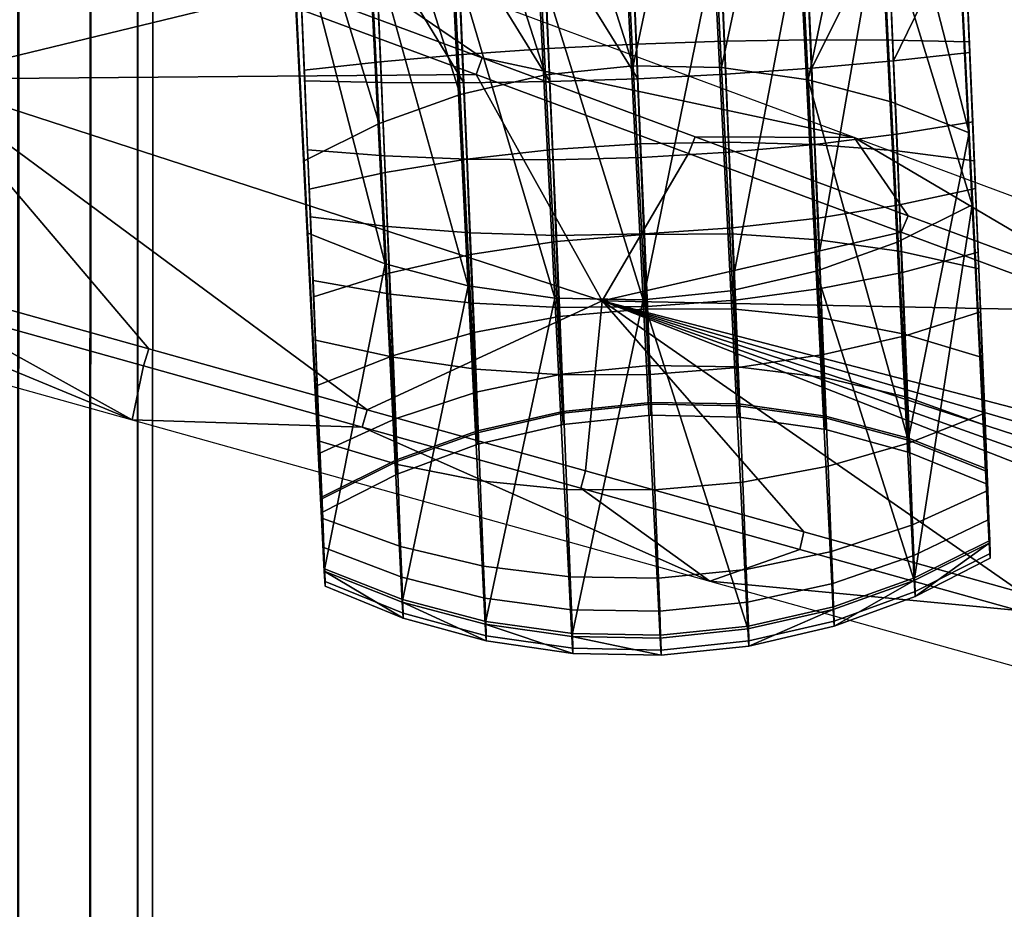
# Model space of a CAD drawing. Header units: millimetres. Extents: x -347 to 347, y -351 to 327.
# Tile 636 of 656: x 242 to 296, y -122 to -74. Entities that reach past the tile are written whole.
import ezdxf

# ---------------------------------------------------------------- set-up
doc = ezdxf.new("R2010")
doc.units = ezdxf.units.MM
doc.header["$MEASUREMENT"] = 0
for name, color, linetype in [('kolecka', 250, 'Continuous'), ('podnoz', 7, 'Continuous'), ('podrucky', 7, 'Continuous'), ('ram', 7, 'Continuous')]:
    doc.layers.add(name, color=color, linetype=linetype)

msp = doc.modelspace()

# ---------------------------------------------------------------- meshes
at = {"layer": 'kolecka'}
mesh = msp.add_polyface(dxfattribs=at)
corners = [(297.408, -112.737, 24.733), (297.408, -108.706, 15), (297.408, -111.203, 19.667), (297.408, -113.258, 30), (297.408, -112.778, 35.059), (297.408, -101.08, 7.433), (297.408, -91.316, 3.478), (297.408, -96.196, 4.895), (25, -346.98, 24.733), (25, -345.446, 19.667), (25, -342.949, 15), (25, -347.501, 30), (25, -347.021, 35.059), (25, -335.323, 7.433), (25, -330.439, 4.895), (25, -325.559, 3.478), (25, -339.593, 10.907), (25, -325.767, 56.48), (25, -305.5, 7.551), (25, -343.067, 44.823), (25, -345.604, 39.939), (25, -335.5, 52.449), (25, -339.593, 49.092), (25, -330.833, 54.946), (25, -320.5, 57.001), (25, -315.441, 56.521), (25, -315.233, 3.519), (25, -310.167, 5.054), (25, -297.934, 15.177), (25, -293.979, 24.941), (25, -295.395, 20.061), (25, -301.408, 10.907), (25, -294.02, 35.267), (25, -305.677, 52.567), (25, -298.051, 45), (25, -301.407, 49.093), (25, -310.561, 55.104), (25, -295.554, 40.333), (25, -293.499, 30), (25, -320.5, 3)]
mesh.append_faces([[corners[k] for k in face] for face in [(0, 1, 2, 2), (3, 4, 0, 0), (5, 1, 0, 0), (5, 6, 7, 7), (4, 5, 0, 0), (8, 9, 10, 10), (11, 8, 12, 12), (13, 8, 10, 10), (13, 14, 15, 15), (12, 8, 13, 13), (13, 10, 16, 16), (17, 13, 18, 18), (19, 20, 12, 12), (19, 21, 22, 22), (21, 19, 12, 12), (17, 23, 21, 21), (13, 21, 12, 12), (13, 17, 21, 21), (24, 17, 25, 25), (15, 26, 13, 13), (18, 13, 26, 26), (26, 27, 18, 18), (18, 25, 17, 17), (18, 28, 29, 29), (28, 30, 29, 29), (31, 28, 18, 18), (18, 29, 32, 32), (33, 34, 35, 35), (33, 36, 25, 25), (18, 33, 25, 25), (18, 34, 33, 33), (32, 37, 34, 34), (18, 32, 34, 34), (32, 29, 38, 38), (39, 26, 15, 15)]])
at = {"layer": 'podnoz'}
mesh = msp.add_polyface(dxfattribs=at)
corners = [(209.754, -54.429, 137.546), (209.53, -55.375, 138.45), (221.023, -59.646, 134.512), (221.271, -58.707, 133.604), (232.517, -63.916, 130.572), (232.786, -62.984, 129.661), (244.3, -67.26, 125.715), (244.009, -68.186, 126.63), (255.501, -72.455, 122.687), (255.815, -71.537, 121.769), (209.53, -55.375, 138.45), (199.975, -64.976, 140.531), (221.023, -59.646, 134.512), (232.517, -63.916, 130.572), (236.892, -76.971, 128.008), (255.501, -72.455, 122.687), (244.009, -68.186, 126.63), (266.994, -76.724, 118.742), (273.808, -88.966, 115.486), (232.786, -62.984, 129.661), (223.312, -56.287, 103.999), (221.271, -58.707, 133.604), (257.035, -68.824, 95.567), (244.3, -67.26, 125.715), (209.754, -54.429, 137.546), (192.362, -44.782, 111.435), (255.815, -71.537, 121.769), (201.688, -79.257, 137.546), (213.519, -82.565, 133.604), (213.871, -81.66, 134.512), (202.062, -78.359, 138.45), (225.349, -85.873, 129.661), (225.679, -84.961, 130.572), (237.178, -89.181, 125.715), (249.007, -92.489, 121.769), (249.293, -91.563, 122.687), (237.486, -88.262, 126.63), (260.836, -95.797, 117.822), (261.1, -94.864, 118.742), (202.062, -78.359, 138.45), (213.871, -81.66, 134.512), (225.679, -84.961, 130.572), (237.486, -88.262, 126.63), (249.293, -91.563, 122.687), (261.1, -94.864, 118.742), (225.349, -85.873, 129.661), (213.519, -82.565, 133.604), (213.748, -85.722, 103.999), (248.399, -95.401, 95.567), (237.178, -89.181, 125.715), (201.688, -79.257, 137.546), (249.007, -92.489, 121.769), (260.836, -95.797, 117.822)]
mesh.append_faces([[corners[k] for k in face] for face in [(0, 1, 2, 3), (3, 2, 4, 5), (6, 7, 8, 9), (5, 4, 7, 6), (10, 11, 12, 12), (11, 13, 12, 12), (14, 15, 16, 16), (15, 14, 17, 17), (11, 14, 13, 13), (13, 14, 16, 16), (18, 17, 14, 14), (19, 20, 21, 21), (22, 19, 23, 23), (21, 20, 24, 24), (25, 24, 20, 20), (22, 23, 26, 26), (20, 19, 22, 22), (27, 28, 29, 30), (28, 31, 32, 29), (33, 34, 35, 36), (34, 37, 38, 35), (31, 33, 36, 32), (39, 40, 11, 11), (11, 40, 41, 41), (14, 42, 43, 43), (43, 44, 14, 14), (11, 41, 14, 14), (41, 42, 14, 14), (45, 46, 47, 47), (48, 49, 45, 45), (46, 50, 47, 47), (48, 51, 49, 49), (48, 52, 51, 51), (47, 48, 45, 45)]])
mesh = msp.add_polyface(dxfattribs=at)
corners = [(255.815, -71.537, 121.769), (255.501, -72.455, 122.687), (266.994, -76.724, 118.742), (267.329, -75.814, 117.822), (278.843, -80.091, 113.874), (278.486, -80.992, 114.798), (289.978, -85.26, 110.852), (290.357, -84.367, 109.927), (301.47, -89.529, 106.908), (301.872, -88.643, 105.979), (273.808, -88.966, 115.486), (289.978, -85.26, 110.852), (278.486, -80.992, 114.798), (301.47, -89.529, 106.908), (311.433, -98.754, 102.963), (311.081, -99.858, 102.963), (310.725, -100.961, 102.963), (266.994, -76.724, 118.742), (267.329, -75.814, 117.822), (278.843, -80.091, 113.874), (287.434, -80.124, 87.672), (290.357, -84.367, 109.927), (301.872, -88.643, 105.979), (257.035, -68.824, 95.567), (315.275, -90.475, 80.197), (255.815, -71.537, 121.769), (272.665, -99.105, 113.874), (284.494, -102.413, 109.927), (284.712, -101.467, 110.852), (272.906, -98.166, 114.798), (296.323, -105.722, 105.979), (296.518, -104.769, 106.908), (260.836, -95.797, 117.822), (261.1, -94.864, 118.742), (308.324, -108.071, 102.963), (308.151, -109.03, 102.032), (236.892, -76.971, 128.008), (261.1, -94.864, 118.742), (272.906, -98.166, 114.798), (284.712, -101.467, 110.852), (296.518, -104.769, 106.908), (309.261, -105.361, 102.963), (310.001, -103.162, 102.963), (310.365, -102.062, 102.963), (260.836, -95.797, 117.822), (279.635, -104.127, 87.672), (272.665, -99.105, 113.874), (284.494, -102.413, 109.927), (296.323, -105.722, 105.979), (308.531, -109.573, 98.816), (308.151, -109.03, 102.032), (248.399, -95.401, 95.567), (308.243, -112.119, 80.197)]
mesh.append_faces([[corners[k] for k in face] for face in [(0, 1, 2, 3), (4, 5, 6, 7), (7, 6, 8, 9), (3, 2, 5, 4), (10, 11, 12, 12), (13, 11, 10, 10), (10, 14, 13, 13), (10, 15, 14, 14), (10, 16, 15, 15), (10, 12, 17, 17), (18, 19, 20, 20), (21, 20, 19, 19), (22, 20, 21, 21), (18, 20, 23, 23), (24, 20, 22, 22), (23, 25, 18, 18), (26, 27, 28, 29), (27, 30, 31, 28), (32, 26, 29, 33), (34, 31, 30, 35), (10, 36, 37, 37), (10, 38, 39, 39), (40, 10, 39, 39), (41, 42, 40, 40), (10, 40, 42, 42), (10, 42, 43, 43), (10, 43, 16, 16), (10, 37, 38, 38), (44, 45, 46, 46), (47, 46, 45, 45), (48, 47, 45, 45), (49, 50, 48, 48), (44, 51, 45, 45), (52, 48, 45, 45)]])
at = {"layer": 'podrucky'}
mesh = msp.add_polyface(dxfattribs=at)
corners = [(256.78, -63.635, 480.818), (256.872, -65.626, 485.005), (256.623, -59.852, 482.266), (256.712, -61.79, 486.173), (256.775, -63.097, 490.335), (256.938, -66.992, 489.435), (257.858, -85.292, 568.831), (257.729, -77.059, 687.087), (257.416, -69.653, 687.301), (257.423, -70.001, 683.317), (270.019, -63.664, 474.167), (269.854, -59.951, 470.131), (274.621, -59.952, 469.905), (274.786, -63.696, 473.974), (265.342, -63.171, 474.721), (265.181, -59.548, 470.783), (270.156, -66.726, 478.717), (274.925, -66.784, 478.561), (265.476, -66.159, 479.16), (260.988, -65.112, 479.871), (260.859, -62.244, 475.61), (270.26, -68.979, 483.453), (275.03, -69.054, 483.337), (265.578, -68.357, 483.782), (261.085, -67.221, 484.306), (270.335, -70.524, 488.466), (275.105, -70.612, 488.39), (265.65, -69.864, 488.672), (256.78, -63.635, 480.818), (256.872, -65.626, 485.005), (256.658, -60.928, 476.796), (261.155, -68.668, 489), (256.938, -66.992, 489.435), (262.076, -86.968, 568.396), (270.988, -77.107, 691.22), (270.634, -68.728, 691.463), (265.987, -69.001, 690.596), (261.552, -69.312, 689.188), (266.332, -77.177, 690.359), (257.729, -77.059, 687.087), (261.884, -77.159, 688.961), (257.416, -69.653, 687.301), (260.779, -59.852, 486.876), (256.775, -63.097, 490.335), (260.837, -61.071, 490.755), (256.712, -61.79, 486.173), (275.496, -76.256, 570.709), (274.576, -57.956, 491.313), (269.83, -58.447, 491.255), (270.75, -76.747, 570.651), (265.217, -59.5, 491.066), (266.137, -77.8, 570.462), (261.758, -79.371, 570.151), (275.416, -69.632, 678.8), (275.646, -75.072, 678.643), (270.889, -75.316, 678.946), (270.657, -69.808, 679.106), (266.248, -75.639, 679.825), (266.006, -69.928, 679.99), (261.822, -76.032, 681.239), (261.566, -69.992, 681.414), (257.697, -76.482, 683.129), (257.423, -70.001, 683.317)]
mesh.append_faces([[corners[k] for k in face] for face in [(0, 1, 2, 2), (2, 1, 3, 3), (4, 3, 5, 5), (1, 5, 3, 3), (6, 4, 5, 5), (7, 8, 9, 9), (10, 11, 12, 13), (14, 15, 11, 10), (16, 10, 13, 17), (18, 14, 10, 16), (19, 20, 14, 18), (21, 16, 17, 22), (23, 18, 16, 21), (24, 19, 18, 23), (25, 22, 26, 26), (27, 23, 21, 21), (28, 19, 24, 29), (19, 28, 30, 20), (24, 23, 31, 31), (25, 27, 21, 21), (27, 31, 23, 23), (24, 31, 32, 32), (24, 32, 29, 29), (25, 21, 22, 22), (31, 33, 32, 32), (34, 35, 36, 36), (37, 38, 36, 36), (39, 40, 37, 41), (42, 43, 44, 44), (42, 45, 43, 43), (46, 47, 48, 48), (49, 48, 50, 50), (51, 50, 44, 44), (52, 44, 43, 43), (50, 51, 49, 49), (48, 49, 46, 46), (53, 54, 55, 56), (56, 55, 57, 58), (59, 60, 58, 57), (61, 62, 60, 59)]])
mesh = msp.add_polyface(dxfattribs=at)
corners = [(292.748, -62.114, 480.752), (292.591, -58.332, 482.199), (292.84, -64.105, 484.938), (292.68, -60.269, 486.107), (292.743, -61.577, 490.268), (292.906, -65.471, 489.369), (293.826, -83.771, 568.765), (293.384, -68.132, 687.235), (293.697, -75.539, 687.02), (293.391, -68.48, 683.25), (293.665, -74.961, 683.062), (274.786, -63.696, 473.974), (274.621, -59.952, 469.905), (279.371, -59.548, 470.113), (279.535, -63.261, 474.149), (284.29, -65.363, 479.126), (284.156, -62.375, 474.686), (288.547, -61.073, 475.559), (288.677, -63.941, 479.82), (279.673, -66.324, 478.7), (274.925, -66.784, 478.561), (284.392, -67.561, 483.747), (288.774, -66.05, 484.255), (279.777, -68.576, 483.436), (275.03, -69.054, 483.337), (292.626, -59.407, 476.73), (292.748, -62.114, 480.752), (292.84, -64.105, 484.938), (284.464, -69.069, 488.637), (279.852, -70.121, 488.448), (288.844, -67.497, 488.949), (292.906, -65.471, 489.369), (275.105, -70.612, 488.39), (285.385, -87.369, 568.033), (293.384, -68.132, 687.235), (289.241, -68.141, 689.137), (289.572, -75.988, 688.91), (284.801, -68.205, 690.561), (285.146, -76.381, 690.324), (275.749, -76.949, 691.506), (280.504, -76.705, 691.203), (280.15, -68.325, 691.446), (275.392, -68.501, 691.751), (270.634, -68.728, 691.463), (288.526, -59.9, 490.703), (293.664, -79.877, 569.664), (292.743, -61.577, 490.268), (279.346, -58.045, 491.237), (280.267, -76.345, 570.634), (284.031, -58.704, 491.031), (284.951, -77.004, 570.427), (274.576, -57.956, 491.313), (275.496, -76.256, 570.709), (285.062, -74.844, 679.79), (284.82, -69.132, 679.956), (289.255, -68.821, 681.363), (289.51, -74.861, 681.188), (293.391, -68.48, 683.25), (293.665, -74.961, 683.062), (280.406, -74.913, 678.928), (280.173, -69.405, 679.088), (275.646, -75.072, 678.643), (275.416, -69.632, 678.8), (289.446, -78.2, 570.099)]
mesh.append_faces([[corners[k] for k in face] for face in [(0, 1, 2, 2), (1, 3, 2, 2), (4, 5, 3, 3), (2, 3, 5, 5), (6, 5, 4, 4), (7, 8, 9, 9), (8, 10, 9, 9), (11, 12, 13, 14), (15, 16, 17, 18), (19, 14, 16, 15), (20, 11, 14, 19), (21, 15, 18, 22), (23, 19, 15, 21), (24, 20, 19, 23), (17, 25, 26, 18), (27, 22, 18, 26), (28, 23, 21, 21), (29, 24, 23, 23), (22, 30, 21, 21), (22, 27, 31, 31), (22, 31, 30, 30), (24, 29, 32, 32), (23, 28, 29, 29), (21, 30, 28, 28), (33, 28, 30, 30), (34, 35, 36, 36), (35, 37, 38, 38), (39, 40, 41, 42), (40, 38, 37, 41), (43, 39, 42, 42), (44, 45, 46, 46), (47, 48, 49, 49), (49, 50, 44, 44), (51, 52, 47, 47), (47, 52, 48, 48), (49, 48, 50, 50), (53, 54, 55, 56), (56, 55, 57, 58), (59, 60, 54, 53), (61, 62, 60, 59), (50, 63, 44, 44)]])
mesh = msp.add_polyface(dxfattribs=at)
corners = [(292.743, -61.577, 490.268), (293.664, -79.877, 569.664), (293.826, -83.771, 568.765), (293.665, -74.961, 683.062), (293.697, -75.539, 687.02), (293.853, -79.276, 686.243), (294.004, -82.894, 685.026), (294.146, -86.341, 683.385), (293.934, -81.397, 681.317), (294.175, -87.237, 678.097), (288.844, -67.497, 488.949), (292.906, -65.471, 489.369), (293.826, -83.771, 568.765), (279.852, -70.121, 488.448), (284.464, -69.069, 488.637), (280.772, -88.421, 567.844), (285.385, -87.369, 568.033), (276.026, -88.912, 567.786), (275.105, -70.612, 488.39), (270.335, -70.524, 488.466), (285.485, -84.5, 688.123), (285.643, -88.305, 686.312), (290.049, -87.433, 685.059), (289.897, -83.781, 686.797), (280.852, -85.026, 688.946), (281.014, -88.926, 687.09), (276.099, -85.338, 689.231), (276.262, -89.27, 687.36), (285.319, -80.506, 689.466), (289.738, -79.948, 688.086), (280.682, -80.932, 690.323), (275.927, -81.211, 690.619), (285.146, -76.381, 690.324), (289.572, -75.988, 688.91), (280.504, -76.705, 691.203), (275.749, -76.949, 691.506), (293.853, -79.276, 686.243), (294.004, -82.894, 685.026), (293.697, -75.539, 687.02), (294.146, -86.341, 683.385), (289.241, -68.141, 689.137), (293.384, -68.132, 687.235), (275.496, -76.256, 570.709), (276.417, -94.556, 650.105), (281.187, -94.645, 650.03), (280.267, -76.345, 570.634), (285.872, -95.304, 649.823), (284.951, -77.004, 570.427), (285.299, -80.516, 678.252), (289.761, -80.86, 679.561), (289.985, -86.304, 676.56), (285.511, -85.663, 675.414), (280.635, -80.383, 677.445), (280.839, -85.347, 674.709), (275.871, -80.473, 677.178), (276.073, -85.375, 674.476), (285.062, -74.844, 679.79), (289.51, -74.861, 681.188), (280.406, -74.913, 678.928), (275.646, -75.072, 678.643), (293.934, -81.397, 681.317), (294.175, -87.237, 678.097), (293.665, -74.961, 683.062), (293.664, -79.877, 569.664), (288.526, -59.9, 490.703), (289.446, -78.2, 570.099), (290.367, -96.5, 649.496), (289.764, -85.797, 568.345)]
mesh.append_faces([[corners[k] for k in face] for face in [(0, 1, 2, 2), (3, 4, 5, 5), (6, 7, 8, 8), (9, 8, 7, 7), (8, 5, 6, 6), (3, 5, 8, 8), (10, 11, 12, 12), (13, 14, 15, 15), (16, 15, 14, 14), (17, 18, 13, 13), (19, 18, 17, 17), (17, 13, 15, 15), (20, 21, 22, 23), (24, 25, 21, 20), (26, 27, 25, 24), (28, 20, 23, 29), (30, 24, 20, 28), (31, 26, 24, 30), (32, 28, 29, 33), (34, 30, 28, 32), (35, 31, 30, 34), (36, 29, 23, 37), (38, 33, 29, 36), (37, 23, 22, 39), (33, 40, 32, 32), (38, 41, 33, 33), (42, 43, 44, 45), (45, 44, 46, 47), (48, 49, 50, 51), (52, 48, 51, 53), (54, 52, 53, 55), (56, 57, 49, 48), (58, 56, 48, 52), (59, 58, 52, 54), (60, 61, 50, 49), (62, 60, 49, 57), (63, 64, 65, 65), (47, 66, 65, 65), (10, 12, 67, 67), (10, 67, 16, 16)]])
mesh = msp.add_polyface(dxfattribs=at)
corners = [(256.775, -63.097, 490.335), (257.858, -85.292, 568.831), (257.696, -81.398, 569.731), (258.207, -88.758, 678.164), (258.179, -87.862, 683.452), (257.966, -82.918, 681.383), (257.697, -76.482, 683.129), (257.729, -77.059, 687.087), (257.423, -70.001, 683.317), (257.885, -80.797, 686.309), (258.036, -84.415, 685.092), (270.335, -70.524, 488.466), (271.255, -88.823, 567.862), (265.65, -69.864, 488.672), (266.571, -88.164, 568.068), (261.155, -68.668, 489), (276.026, -88.912, 567.786), (262.076, -86.968, 568.396), (256.938, -66.992, 489.435), (257.858, -85.292, 568.831), (271.335, -85.428, 688.964), (271.497, -89.328, 687.108), (276.262, -89.27, 687.36), (276.099, -85.338, 689.231), (266.671, -85.296, 688.157), (266.829, -89.101, 686.346), (262.209, -84.951, 686.848), (262.36, -88.604, 685.11), (271.165, -81.335, 690.341), (275.927, -81.211, 690.619), (266.505, -81.302, 689.501), (262.049, -81.118, 688.137), (270.988, -77.107, 691.22), (275.749, -76.949, 691.506), (266.332, -77.177, 690.359), (261.884, -77.159, 688.961), (258.036, -84.415, 685.092), (258.179, -87.862, 683.452), (257.885, -80.797, 686.309), (257.729, -77.059, 687.087), (265.987, -69.001, 690.596), (261.552, -69.312, 689.188), (270.634, -68.728, 691.463), (266.137, -77.8, 570.462), (267.058, -96.1, 649.858), (271.67, -95.047, 650.047), (270.75, -76.747, 570.651), (256.775, -63.097, 490.335), (257.696, -81.398, 569.731), (261.758, -79.371, 570.151), (260.837, -61.071, 490.755), (276.417, -94.556, 650.105), (275.496, -76.256, 570.709), (271.118, -80.786, 677.463), (275.871, -80.473, 677.178), (276.073, -85.375, 674.476), (271.323, -85.75, 674.726), (266.485, -81.311, 678.287), (266.697, -86.458, 675.449), (262.072, -82.031, 679.612), (262.297, -87.474, 676.611), (270.889, -75.316, 678.946), (275.646, -75.072, 678.643), (266.248, -75.639, 679.825), (261.822, -76.032, 681.239), (258.207, -88.758, 678.164), (257.966, -82.918, 681.383), (257.697, -76.482, 683.129)]
mesh.append_faces([[corners[k] for k in face] for face in [(0, 1, 2, 2), (3, 4, 5, 5), (6, 7, 8, 8), (9, 6, 5, 5), (9, 7, 6, 6), (9, 5, 10, 10), (10, 5, 4, 4), (11, 12, 13, 13), (14, 15, 13, 13), (12, 11, 16, 16), (15, 14, 17, 17), (18, 17, 19, 19), (13, 12, 14, 14), (20, 21, 22, 23), (24, 25, 21, 20), (26, 27, 25, 24), (28, 20, 23, 29), (30, 24, 20, 28), (31, 26, 24, 30), (32, 28, 29, 33), (34, 30, 28, 32), (35, 31, 30, 34), (26, 36, 37, 27), (31, 38, 36, 26), (38, 31, 35, 39), (32, 40, 34, 34), (34, 41, 35, 35), (42, 32, 33, 33), (43, 44, 45, 46), (47, 48, 49, 49), (50, 49, 43, 43), (51, 52, 46, 45), (53, 54, 55, 56), (57, 53, 56, 58), (59, 57, 58, 60), (61, 62, 54, 53), (63, 61, 53, 57), (64, 63, 57, 59), (59, 60, 65, 66), (66, 67, 64, 59)]])
mesh = msp.add_polyface(dxfattribs=at)
corners = [(293.826, -83.771, 568.765), (293.664, -79.877, 569.664), (294.747, -102.071, 648.161), (294.584, -98.177, 649.06), (294.502, -95.045, 676.35), (294.667, -99.226, 670.227), (294.369, -92.029, 673.726), (294.514, -95.688, 668.368), (294.279, -89.568, 681.346), (294.175, -87.237, 678.097), (294.146, -86.341, 683.385), (280.772, -88.421, 567.844), (281.692, -106.721, 647.24), (276.026, -88.912, 567.786), (294.747, -102.071, 648.161), (290.685, -104.097, 647.741), (293.826, -83.771, 568.765), (286.305, -105.669, 647.43), (285.385, -87.369, 568.033), (285.79, -91.868, 684.061), (286.035, -97.913, 678.546), (290.425, -96.654, 677.606), (290.189, -90.852, 682.898), (281.164, -92.577, 684.783), (281.416, -98.773, 679.132), (276.413, -92.952, 685.034), (276.667, -99.199, 679.336), (285.643, -88.305, 686.312), (290.049, -87.433, 685.059), (281.014, -88.926, 687.09), (276.262, -89.27, 687.36), (294.502, -95.045, 676.35), (294.279, -89.568, 681.346), (294.146, -86.341, 683.385), (293.664, -79.877, 569.664), (290.367, -96.5, 649.496), (294.584, -98.177, 649.06), (284.951, -77.004, 570.427), (285.872, -95.304, 649.823), (285.888, -95.202, 661.343), (290.385, -96.392, 661.679), (290.406, -97.167, 655.507), (285.909, -95.935, 655.508), (281.203, -94.546, 661.139), (281.223, -95.253, 655.511), (276.433, -94.459, 661.076), (276.452, -95.156, 655.518), (285.81, -93.11, 666.84), (290.302, -94.18, 667.492), (281.128, -92.529, 666.44), (276.358, -92.467, 666.31), (285.683, -89.886, 671.562), (290.167, -90.77, 672.486), (281.005, -89.42, 670.993), (276.236, -89.397, 670.807), (285.511, -85.663, 675.414), (289.985, -86.304, 676.56), (280.839, -85.347, 674.709), (276.073, -85.375, 674.476), (281.187, -94.645, 650.03), (294.514, -95.688, 668.368), (294.603, -98.061, 662.131), (294.369, -92.029, 673.726), (294.175, -87.237, 678.097), (276.417, -94.556, 650.105), (289.446, -78.2, 570.099), (289.764, -85.797, 568.345)]
mesh.append_faces([[corners[k] for k in face] for face in [(0, 1, 2, 2), (2, 1, 3, 3), (4, 5, 6, 6), (7, 6, 5, 5), (8, 4, 9, 9), (6, 9, 4, 4), (10, 8, 9, 9), (11, 12, 13, 13), (14, 15, 16, 16), (15, 17, 18, 18), (19, 20, 21, 22), (23, 24, 20, 19), (25, 26, 24, 23), (27, 19, 22, 28), (29, 23, 19, 27), (30, 25, 23, 29), (21, 31, 32, 22), (33, 28, 22, 32), (34, 35, 36, 36), (37, 38, 35, 35), (39, 40, 41, 42), (43, 39, 42, 44), (45, 43, 44, 46), (47, 48, 40, 39), (49, 47, 39, 43), (50, 49, 43, 45), (51, 52, 48, 47), (53, 51, 47, 49), (54, 53, 49, 50), (55, 56, 52, 51), (57, 55, 51, 53), (58, 57, 53, 54), (38, 42, 41, 35), (42, 38, 59, 44), (60, 61, 40, 48), (62, 60, 48, 52), (52, 56, 63, 62), (44, 59, 64, 46), (34, 65, 35, 35), (15, 66, 16, 16), (15, 18, 66, 66)]])
mesh = msp.add_polyface(dxfattribs=at)
corners = [(257.858, -85.292, 568.831), (258.779, -103.592, 648.227), (257.696, -81.398, 569.731), (258.616, -99.698, 649.127), (258.534, -96.566, 676.417), (258.312, -91.089, 681.412), (258.207, -88.758, 678.164), (258.401, -93.55, 673.792), (258.179, -87.862, 683.452), (258.699, -100.747, 670.293), (258.546, -97.208, 668.434), (276.946, -107.212, 647.182), (272.176, -107.124, 647.258), (276.026, -88.912, 567.786), (271.255, -88.823, 567.862), (267.491, -106.464, 647.464), (266.571, -88.164, 568.068), (262.996, -105.268, 647.792), (262.076, -86.968, 568.396), (258.779, -103.592, 648.227), (257.858, -85.292, 568.831), (271.647, -92.979, 684.801), (271.898, -99.175, 679.149), (276.667, -99.199, 679.336), (276.413, -92.952, 685.034), (266.976, -92.664, 684.095), (267.221, -98.709, 678.581), (262.501, -92.023, 682.949), (262.737, -97.825, 677.657), (271.497, -89.328, 687.108), (276.262, -89.27, 687.36), (266.829, -89.101, 686.346), (262.36, -88.604, 685.11), (258.312, -91.089, 681.412), (258.534, -96.566, 676.417), (258.179, -87.862, 683.452), (257.696, -81.398, 569.731), (258.616, -99.698, 649.127), (262.678, -97.671, 649.547), (261.758, -79.371, 570.151), (267.058, -96.1, 649.858), (266.137, -77.8, 570.462), (271.687, -94.949, 661.157), (276.433, -94.459, 661.076), (276.452, -95.156, 655.518), (271.706, -95.655, 655.529), (267.074, -95.998, 661.378), (267.095, -96.73, 655.542), (262.696, -97.563, 661.73), (262.717, -98.338, 655.558), (271.611, -92.932, 666.457), (276.358, -92.467, 666.31), (266.996, -93.906, 666.874), (262.613, -95.351, 667.543), (271.488, -89.822, 671.011), (276.236, -89.397, 670.807), (266.869, -90.682, 671.596), (262.479, -91.941, 672.537), (271.323, -85.75, 674.726), (276.073, -85.375, 674.476), (266.697, -86.458, 675.449), (262.297, -87.474, 676.611), (271.67, -95.047, 650.047), (276.417, -94.556, 650.105), (258.635, -99.582, 662.198), (258.546, -97.208, 668.434), (258.401, -93.55, 673.792), (258.207, -88.758, 678.164)]
mesh.append_faces([[corners[k] for k in face] for face in [(0, 1, 2, 2), (1, 3, 2, 2), (4, 5, 6, 6), (7, 4, 6, 6), (8, 6, 5, 5), (9, 4, 7, 7), (10, 9, 7, 7), (11, 12, 13, 13), (13, 12, 14, 14), (15, 16, 14, 14), (16, 17, 18, 18), (18, 19, 20, 20), (21, 22, 23, 24), (25, 26, 22, 21), (27, 28, 26, 25), (29, 21, 24, 30), (31, 25, 21, 29), (32, 27, 25, 31), (27, 33, 34, 28), (32, 35, 33, 27), (36, 37, 38, 39), (39, 38, 40, 41), (42, 43, 44, 45), (46, 42, 45, 47), (48, 46, 47, 49), (50, 51, 43, 42), (52, 50, 42, 46), (53, 52, 46, 48), (54, 55, 51, 50), (56, 54, 50, 52), (57, 56, 52, 53), (58, 59, 55, 54), (60, 58, 54, 56), (61, 60, 56, 57), (62, 45, 44, 63), (38, 49, 47, 40), (45, 62, 40, 47), (53, 48, 64, 65), (65, 66, 57, 53), (61, 57, 66, 67)]])
mesh = msp.add_polyface(dxfattribs=at)
corners = [(258.827, -104.409, 655.598), (258.658, -100.413, 655.576), (258.616, -99.698, 649.127), (258.824, -104.16, 659.41), (258.635, -99.582, 662.198), (258.801, -103.459, 663.166), (258.779, -103.592, 648.227), (258.759, -102.316, 666.81), (258.699, -100.747, 670.293), (258.546, -97.208, 668.434), (271.255, -88.823, 567.862), (272.176, -107.124, 647.258), (267.491, -106.464, 647.464), (266.571, -88.164, 568.068), (262.996, -105.268, 647.792), (262.076, -86.968, 568.396), (258.779, -103.592, 648.227), (272.227, -107.766, 659.91), (272.23, -108.049, 655.597), (277.001, -108.145, 655.59), (276.997, -107.86, 659.938), (267.541, -107.092, 659.809), (267.544, -107.367, 655.601), (263.043, -105.87, 659.64), (263.047, -106.135, 655.601), (272.201, -106.974, 664.158), (276.971, -107.061, 664.221), (267.516, -106.318, 663.954), (263.02, -105.128, 663.618), (272.153, -105.68, 668.282), (276.924, -105.757, 668.379), (267.47, -105.056, 667.977), (262.976, -103.917, 667.48), (272.086, -103.905, 672.222), (276.855, -103.967, 672.351), (267.403, -103.324, 671.822), (262.912, -102.254, 671.169), (271.898, -99.175, 679.149), (276.667, -99.199, 679.336), (267.221, -98.709, 678.581), (262.737, -97.825, 677.657), (258.801, -103.459, 663.166), (258.824, -104.16, 659.41), (258.759, -102.316, 666.81), (258.827, -104.409, 655.598), (258.699, -100.747, 670.293), (258.534, -96.566, 676.417), (258.616, -99.698, 649.127), (258.658, -100.413, 655.576), (262.717, -98.338, 655.558), (262.678, -97.671, 649.547), (262.696, -97.563, 661.73), (258.635, -99.582, 662.198)]
mesh.append_faces([[corners[k] for k in face] for face in [(0, 1, 2, 2), (3, 4, 1, 1), (1, 0, 3, 3), (3, 5, 4, 4), (0, 2, 6, 6), (7, 4, 5, 5), (8, 9, 7, 7), (4, 7, 9, 9), (10, 11, 12, 12), (13, 12, 14, 14), (15, 14, 16, 16), (17, 18, 19, 20), (21, 22, 18, 17), (23, 24, 22, 21), (25, 17, 20, 26), (27, 21, 17, 25), (28, 23, 21, 27), (29, 25, 26, 30), (31, 27, 25, 29), (32, 28, 27, 31), (33, 29, 30, 34), (35, 31, 29, 33), (36, 32, 31, 35), (37, 33, 34, 38), (39, 35, 33, 37), (40, 36, 35, 39), (19, 18, 11, 11), (12, 11, 18, 18), (12, 22, 14, 14), (14, 24, 16, 16), (18, 22, 12, 12), (14, 22, 24, 24), (28, 41, 42, 23), (32, 43, 41, 28), (23, 42, 44, 24), (36, 45, 43, 32), (45, 36, 40, 46), (16, 24, 44, 44), (47, 48, 49, 50), (51, 49, 48, 52)]])
mesh = msp.add_polyface(dxfattribs=at)
corners = [(294.795, -102.888, 655.532), (294.584, -98.177, 649.06), (294.626, -98.892, 655.51), (294.727, -100.795, 666.744), (294.603, -98.061, 662.131), (294.514, -95.688, 668.368), (294.792, -102.639, 659.344), (294.769, -101.938, 663.099), (294.747, -102.071, 648.161), (294.667, -99.226, 670.227), (280.772, -88.421, 567.844), (285.385, -87.369, 568.033), (286.305, -105.669, 647.43), (281.692, -106.721, 647.24), (276.946, -107.212, 647.182), (276.026, -88.912, 567.786), (286.354, -106.296, 659.774), (286.358, -106.571, 655.566), (290.736, -104.964, 655.55), (290.732, -104.699, 659.589), (281.743, -107.364, 659.892), (281.747, -107.646, 655.579), (276.997, -107.86, 659.938), (277.001, -108.145, 655.59), (286.33, -105.522, 663.919), (290.708, -103.957, 663.567), (281.717, -106.571, 664.141), (276.971, -107.061, 664.221), (286.284, -104.26, 667.943), (290.664, -102.746, 667.429), (281.67, -105.278, 668.264), (276.924, -105.757, 668.379), (286.217, -102.528, 671.787), (290.601, -101.084, 671.118), (281.603, -103.503, 672.204), (276.855, -103.967, 672.351), (286.035, -97.913, 678.546), (290.425, -96.654, 677.606), (281.416, -98.773, 679.132), (276.667, -99.199, 679.336), (290.685, -104.097, 647.741), (294.747, -102.071, 648.161), (294.795, -102.888, 655.532), (294.792, -102.639, 659.344), (294.769, -101.938, 663.099), (294.667, -99.226, 670.227), (294.727, -100.795, 666.744), (294.502, -95.045, 676.35), (272.176, -107.124, 647.258), (294.626, -98.892, 655.51), (294.584, -98.177, 649.06), (290.367, -96.5, 649.496), (290.406, -97.167, 655.507), (290.385, -96.392, 661.679), (294.603, -98.061, 662.131)]
mesh.append_faces([[corners[k] for k in face] for face in [(0, 1, 2, 2), (3, 4, 5, 5), (4, 6, 2, 2), (2, 6, 0, 0), (3, 7, 4, 4), (7, 6, 4, 4), (0, 8, 1, 1), (9, 3, 5, 5), (10, 11, 12, 13), (13, 14, 15, 15), (16, 17, 18, 19), (20, 21, 17, 16), (22, 23, 21, 20), (24, 16, 19, 25), (26, 20, 16, 24), (27, 22, 20, 26), (28, 24, 25, 29), (30, 26, 24, 28), (31, 27, 26, 30), (32, 28, 29, 33), (34, 30, 28, 32), (35, 31, 30, 34), (36, 32, 33, 37), (38, 34, 32, 36), (39, 35, 34, 38), (40, 41, 18, 18), (42, 18, 41, 41), (18, 42, 43, 19), (17, 12, 40, 40), (13, 12, 21, 21), (12, 17, 21, 21), (17, 40, 18, 18), (44, 25, 19, 43), (45, 33, 29, 46), (47, 37, 33, 45), (46, 29, 25, 44), (21, 23, 14, 13), (23, 48, 14, 14), (49, 50, 51, 52), (52, 53, 54, 49)]])
at = {"layer": 'ram'}
mesh = msp.add_polyface(dxfattribs=at)
corners = [(253.737, 7.55, 462.984), (243.746, 7.127, 463.002), (243.787, 6.318, 466.285), (253.778, 6.74, 466.266), (243.895, 3.864, 468.608), (253.886, 4.286, 468.589), (244.036, 0.545, 469.234), (254.027, 0.967, 469.216), (244.166, -2.586, 467.965), (254.157, -2.163, 467.947), (244.244, -4.534, 465.204), (254.234, -4.112, 465.185), (244.244, -4.682, 461.826), (254.234, -4.259, 461.808), (244.166, -2.982, 458.905), (254.157, -2.559, 458.886), (244.036, 0.027, 457.368), (254.027, 0.449, 457.349), (243.895, 3.388, 457.703), (253.886, 3.81, 457.684), (243.787, 6.035, 459.803), (253.778, 6.457, 459.785), (233.743, -137.777, 486.178), (229.849, -138.005, 483.62), (229.849, -160.563, 485.603), (233.742, -160.347, 488.162), (237.975, -137.705, 486.991), (237.974, -160.277, 488.975), (242.209, -137.777, 486.195), (242.208, -160.344, 488.178), (246.113, -138.005, 483.652), (246.112, -160.557, 485.634), (248.681, -138.352, 479.774), (248.681, -160.884, 481.754), (249.497, -138.728, 475.559), (249.496, -161.24, 477.538), (248.698, -139.105, 471.341), (248.697, -161.595, 473.318), (246.145, -139.453, 467.453), (246.144, -161.924, 469.428), (242.251, -139.681, 464.895), (242.25, -162.141, 466.869), (233.75, -43.701, 477.844), (229.857, -43.927, 475.286), (237.982, -43.629, 478.657), (242.217, -43.7, 477.861), (246.12, -43.925, 475.317), (248.688, -44.268, 471.439), (249.504, -44.641, 467.224), (248.705, -45.014, 463.006), (246.152, -45.357, 459.117), (242.258, -45.583, 456.559), (238.027, -45.655, 455.746), (238.02, -139.753, 464.082), (233.951, -45.59, 456.481), (233.943, -139.687, 464.817), (230.144, -45.381, 458.84), (230.137, -139.475, 467.175), (227.521, -45.058, 462.493), (227.513, -139.148, 470.829), (233.753, 50.379, 469.578), (229.86, 50.156, 467.019), (237.985, 50.45, 470.39), (242.219, 50.381, 469.594), (246.123, 50.159, 467.051), (248.691, 49.82, 463.172), (249.507, 49.452, 458.956), (248.708, 49.084, 454.737), (246.155, 48.745, 450.849), (242.261, 48.521, 448.29), (238.03, 48.45, 447.477), (233.954, 48.515, 448.213), (230.147, 48.72, 450.571), (227.523, 49.039, 454.225), (239.908, -123.545, 472.533), (236.092, -123.466, 475.764), (236.092, -143.46, 476.252), (239.908, -143.539, 473.022), (239.908, -103.551, 472.044), (236.092, -103.472, 475.275)]
mesh.append_faces([[corners[k] for k in face] for face in [(0, 1, 2, 3), (3, 2, 4, 5), (5, 4, 6, 7), (7, 6, 8, 9), (9, 8, 10, 11), (11, 10, 12, 13), (13, 12, 14, 15), (15, 14, 16, 17), (17, 16, 18, 19), (19, 18, 20, 21), (21, 20, 1, 0), (22, 23, 24, 25), (26, 22, 25, 27), (28, 26, 27, 29), (30, 28, 29, 31), (32, 30, 31, 33), (34, 32, 33, 35), (36, 34, 35, 37), (38, 36, 37, 39), (40, 38, 39, 41), (42, 43, 23, 22), (44, 42, 22, 26), (45, 44, 26, 28), (46, 45, 28, 30), (47, 46, 30, 32), (48, 47, 32, 34), (49, 48, 34, 36), (50, 49, 36, 38), (51, 50, 38, 40), (52, 51, 40, 53), (54, 52, 53, 55), (56, 54, 55, 57), (58, 56, 57, 59), (60, 61, 43, 42), (62, 60, 42, 44), (63, 62, 44, 45), (64, 63, 45, 46), (65, 64, 46, 47), (66, 65, 47, 48), (67, 66, 48, 49), (68, 67, 49, 50), (69, 68, 50, 51), (70, 69, 51, 52), (71, 70, 52, 54), (72, 71, 54, 56), (73, 72, 56, 58), (74, 75, 76, 77), (78, 79, 75, 74)]])

doc.saveas('drawing.dxf')
